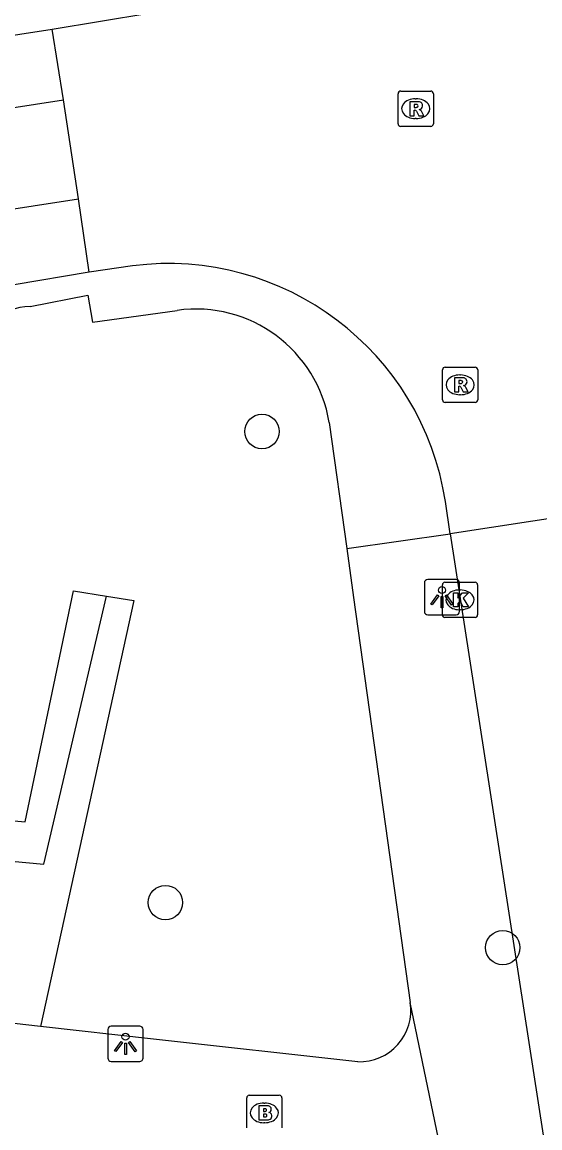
# Model space of a CAD drawing. Extents: x 162026 to 163499, y 387297 to 388169.
# Drawn here: x 162653.22 to 162667.92, y 387538.77 to 387570.15 of the extents above; entities that cross this region are included whole.
import ezdxf

# ---------------------------------------------------------------- set-up
doc = ezdxf.new("R2010")
doc.units = 0
for name, color, linetype in [('IMGEO_Boom', 7, 'Continuous'), ('IMGEO_Brandkraan', 7, 'Continuous'), ('IMGEO_Groenvoorziening', 7, 'Continuous'), ('IMGEO_Haag', 7, 'Continuous'), ('IMGEO_Kolk', 7, 'Continuous'), ('IMGEO_Lichtpunt', 7, 'Continuous'), ('IMGEO_Rijbaan_lokaal_gesloten', 7, 'Continuous'), ('IMGEO_Rijbaan_lokaal_open', 7, 'Continuous'), ('IMGEO_Rioolput', 7, 'Continuous'), ('IMGEO_Voetpad_open', 7, 'Continuous')]:
    doc.layers.add(name, color=color, linetype=linetype)

msp = doc.modelspace()

# ---------------------------------------------------------------- linework, layer by layer
at = {"layer": 'IMGEO_Boom'}
for centre in [(162660.03, 387558.533), (162657.288, 387545.165), (162666.867, 387543.887)]:
    msp.add_circle(centre, 0.489, dxfattribs=at)
at = {"layer": 'IMGEO_Brandkraan'}
for p, q in [((162659.596, 387538.773), (162659.596, 387539.625)), ((162659.671, 387539.699), (162660.523, 387539.699)), ((162660.084, 387539.479), (162660.109, 387539.479)), ((162660.597, 387539.625), (162660.597, 387538.773)), ((162660.107, 387538.919), (162660.082, 387538.919))]:
    msp.add_line(p, q, dxfattribs=at)
for points in [[(162659.596, 387538.773), (162659.596, 387539.625)], [(162659.671, 387539.699), (162660.523, 387539.699)], [(162659.944, 387539.399), (162659.944, 387538.999), (162660.157, 387538.999)], [(162660.175, 387539.399), (162659.944, 387539.399)], [(162660.597, 387539.625), (162660.597, 387538.773)], [(162660.123, 387539.318), (162660.069, 387539.318), (162660.069, 387539.242)], [(162660.069, 387539.242), (162660.122, 387539.242)], [(162660.131, 387539.166), (162660.069, 387539.166), (162660.069, 387539.085)], [(162660.069, 387539.085), (162660.131, 387539.085)]]:
    msp.add_lwpolyline(points, dxfattribs=at)
for centre, radius, start, end in [((162659.673, 387539.623), 0.0765, 91.552, 178.448), ((162659.673, 387539.623), 0.0765, 91.552, 178.448), ((162660.179, 387539.254), 0.145, 59.4692, 91.5367), ((162660.521, 387539.623), 0.0765, 1.552, 88.448), ((162660.521, 387539.623), 0.0765, 1.552, 88.448), ((162660.124, 387539.28), 0.0379, 267.8285, 90.9355), ((162660.132, 387539.125), 0.0404, 269.8759, 90.5077), ((162660.204, 387539.301), 0.0922, 285.5137, 58.1501), ((162660.209, 387539.109), 0.105, 301.3115, 78.989), ((162660.163, 387539.25), 0.251, 268.6676, 293.5347)]:
    msp.add_arc(centre, radius, start, end, dxfattribs=at)
for centre, major_axis, ratio, start_param, end_param in [((162660.083, 387539.199), (-0.387, 0.002), 0.722429, 4.712389, 7.853982), ((162660.108, 387539.199), (-0.39, 0.002), 0.717154, 1.570796, 4.712389)]:
    msp.add_ellipse(centre, major_axis=major_axis, ratio=ratio, start_param=start_param, end_param=end_param, dxfattribs=at)
at = {"layer": 'IMGEO_Groenvoorziening'}
msp.add_lwpolyline([(162655.612, 387553.86), (162656.392, 387553.733), (162653.744, 387541.653)], dxfattribs=at)
at = {"layer": 'IMGEO_Haag'}
for points in [[(162625.82, 387552.243), (162637.662, 387554.173), (162638.465, 387548.795), (162653.309, 387547.455), (162654.68, 387554.012), (162655.612, 387553.86)], [(162638.633, 387547.668), (162653.834, 387546.257), (162655.612, 387553.86)]]:
    msp.add_lwpolyline(points, dxfattribs=at)
at = {"layer": 'IMGEO_Kolk'}
for p, q in [((162665.152, 387553.33), (162665.152, 387554.182)), ((162665.227, 387554.256), (162666.079, 387554.256)), ((162666.153, 387554.182), (162666.153, 387553.33)), ((162665.64, 387554.036), (162665.665, 387554.036)), ((162666.079, 387553.256), (162665.227, 387553.256)), ((162665.663, 387553.476), (162665.638, 387553.476))]:
    msp.add_line(p, q, dxfattribs=at)
for points in [[(162665.152, 387553.33), (162665.152, 387554.182)], [(162665.227, 387554.256), (162666.079, 387554.256)], [(162666.153, 387554.182), (162666.153, 387553.33)], [(162665.473, 387553.956), (162665.596, 387553.956), (162665.596, 387553.805), (162665.726, 387553.956), (162665.89, 387553.956), (162665.744, 387553.805), (162665.897, 387553.556), (162665.745, 387553.556), (162665.66, 387553.72), (162665.596, 387553.653), (162665.596, 387553.556), (162665.473, 387553.556), (162665.473, 387553.956)], [(162666.079, 387553.256), (162665.227, 387553.256)]]:
    msp.add_lwpolyline(points, dxfattribs=at)
for centre, start, end in [((162665.229, 387554.18), 91.552, 178.448), ((162665.229, 387554.18), 91.552, 178.448), ((162666.077, 387554.18), 1.552, 88.448), ((162666.077, 387554.18), 1.552, 88.448), ((162665.229, 387553.332), 181.552, 268.448), ((162665.229, 387553.332), 181.552, 268.448), ((162666.077, 387553.332), 271.552, 358.448), ((162666.077, 387553.332), 271.552, 358.448)]:
    msp.add_arc(centre, 0.0765, start, end, dxfattribs=at)
for centre, major_axis, ratio, start_param, end_param in [((162665.639, 387553.756), (-0.387, 0.002), 0.722429, 4.712389, 7.853982), ((162665.664, 387553.756), (-0.39, 0.002), 0.717154, 1.570796, 4.712389)]:
    msp.add_ellipse(centre, major_axis=major_axis, ratio=ratio, start_param=start_param, end_param=end_param, dxfattribs=at)
at = {"layer": 'IMGEO_Lichtpunt'}
for p, q in [((162664.642, 387554.236), (162664.642, 387553.429)), ((162664.642, 387554.236), (162664.642, 387553.429)), ((162665.544, 387554.331), (162664.736, 387554.331)), ((162665.544, 387554.331), (162664.736, 387554.331)), ((162665.638, 387553.429), (162665.638, 387554.236)), ((162665.638, 387553.429), (162665.638, 387554.236)), ((162664.736, 387553.335), (162665.544, 387553.335)), ((162664.736, 387553.335), (162665.544, 387553.335)), ((162656.558, 387541.657), (162655.75, 387541.657)), ((162656.558, 387541.657), (162655.75, 387541.657)), ((162655.656, 387541.562), (162655.656, 387540.755)), ((162655.656, 387541.562), (162655.656, 387540.755)), ((162656.652, 387540.755), (162656.652, 387541.562)), ((162656.652, 387540.755), (162656.652, 387541.562)), ((162655.75, 387540.661), (162656.558, 387540.661)), ((162655.75, 387540.661), (162656.558, 387540.661))]:
    msp.add_line(p, q, dxfattribs=at)
for points in [[(162665.016, 387553.9), (162665.055, 387553.872), (162664.867, 387553.61), (162664.829, 387553.637), (162665.016, 387553.9)], [(162665.118, 387553.852), (162665.165, 387553.852), (162665.165, 387553.53), (162665.118, 387553.53), (162665.118, 387553.852)], [(162665.228, 387553.872), (162665.266, 387553.899), (162665.453, 387553.637), (162665.414, 387553.609), (162665.228, 387553.872)], [(162656.03, 387541.226), (162656.069, 387541.198), (162655.881, 387540.936), (162655.843, 387540.963), (162656.03, 387541.226)], [(162656.132, 387541.178), (162656.179, 387541.178), (162656.179, 387540.856), (162656.132, 387540.856), (162656.132, 387541.178)], [(162656.242, 387541.198), (162656.28, 387541.225), (162656.467, 387540.963), (162656.428, 387540.935), (162656.242, 387541.198)]]:
    msp.add_lwpolyline(points, dxfattribs=at)
for centre in [(162665.141, 387554.034), (162656.155, 387541.36)]:
    msp.add_circle(centre, 0.0994, dxfattribs=at)
for centre, start, end in [((162664.736, 387554.236), 90, 180), ((162664.736, 387554.236), 90, 180), ((162665.544, 387554.236), 0, 90), ((162665.544, 387554.236), 0, 90), ((162664.736, 387553.429), 180, 270), ((162664.736, 387553.429), 180, 270), ((162665.544, 387553.429), 270, 0), ((162665.544, 387553.429), 270, 360), ((162655.75, 387541.562), 90, 180), ((162655.75, 387541.562), 90, 180), ((162656.558, 387541.562), 0, 90), ((162656.558, 387541.562), 0, 90), ((162655.75, 387540.755), 180, 270), ((162655.75, 387540.755), 180, 270), ((162656.558, 387540.755), 270, 0), ((162656.558, 387540.755), 270, 360)]:
    msp.add_arc(centre, 0.0946, start, end, dxfattribs=at)
at = {"layer": 'IMGEO_Rijbaan_lokaal_gesloten'}
for points in [[(162533.057, 387551.319), (162538.298, 387552.068), (162654.07, 387569.952)], [(162533.408, 387549.238), (162654.392, 387567.945)], [(162533.858, 387546.47), (162654.819, 387565.133)], [(162655.124, 387563.058), (162652.989, 387562.695)]]:
    msp.add_lwpolyline(points, dxfattribs=at)
at = {"layer": 'IMGEO_Rijbaan_lokaal_open'}
for points in [[(162654.07, 387569.952), (162656.82, 387570.402)], [(162654.392, 387567.945), (162654.07, 387569.952)], [(162654.819, 387565.133), (162654.392, 387567.945)], [(162655.124, 387563.058), (162654.819, 387565.133)], [(162656.356, 387563.234), (162655.124, 387563.058)], [(162672.291, 387556.69), (162665.375, 387555.633)], [(162665.375, 387555.633), (162665.24, 387556.542)], [(162665.375, 387555.633), (162668.152, 387537.647), (162671.29, 387516.433)]]:
    msp.add_lwpolyline(points, dxfattribs=at)
msp.add_arc((162657.362, 387555.327), 7.971, 8.7705, 97.2507, dxfattribs=at)
at = {"layer": 'IMGEO_Rioolput'}
for p, q in [((162663.895, 387567.266), (162663.895, 387568.118)), ((162663.97, 387568.192), (162664.822, 387568.192)), ((162664.383, 387567.972), (162664.408, 387567.972)), ((162664.896, 387568.118), (162664.896, 387567.266)), ((162664.406, 387567.412), (162664.381, 387567.412)), ((162664.822, 387567.192), (162663.97, 387567.192)), ((162665.156, 387559.431), (162665.156, 387560.283)), ((162665.231, 387560.357), (162666.083, 387560.357)), ((162665.644, 387560.137), (162665.669, 387560.137)), ((162666.157, 387560.283), (162666.157, 387559.431)), ((162665.667, 387559.577), (162665.642, 387559.577)), ((162666.083, 387559.357), (162665.231, 387559.357))]:
    msp.add_line(p, q, dxfattribs=at)
for points in [[(162663.895, 387567.266), (162663.895, 387568.118)], [(162663.97, 387568.192), (162664.822, 387568.192)], [(162664.896, 387568.118), (162664.896, 387567.266)], [(162664.484, 387567.89), (162664.232, 387567.892), (162664.232, 387567.492)], [(162664.232, 387567.492), (162664.356, 387567.492), (162664.356, 387567.654), (162664.367, 387567.654)], [(162664.41, 387567.811), (162664.356, 387567.811), (162664.356, 387567.73)], [(162664.356, 387567.73), (162664.408, 387567.73)], [(162664.414, 387567.625), (162664.485, 387567.492), (162664.625, 387567.492), (162664.56, 387567.618)], [(162664.822, 387567.192), (162663.97, 387567.192)], [(162665.156, 387559.431), (162665.156, 387560.283)], [(162665.231, 387560.357), (162666.083, 387560.357)], [(162666.157, 387560.283), (162666.157, 387559.431)], [(162665.745, 387560.055), (162665.493, 387560.057), (162665.493, 387559.657)], [(162665.493, 387559.657), (162665.617, 387559.657), (162665.617, 387559.819), (162665.628, 387559.819)], [(162665.671, 387559.976), (162665.617, 387559.976), (162665.617, 387559.895)], [(162665.617, 387559.895), (162665.669, 387559.895)], [(162665.675, 387559.79), (162665.746, 387559.657), (162665.886, 387559.657), (162665.821, 387559.783)], [(162666.083, 387559.357), (162665.231, 387559.357)]]:
    msp.add_lwpolyline(points, dxfattribs=at)
for centre, radius, start, end in [((162663.972, 387568.116), 0.0765, 91.552, 178.448), ((162663.972, 387568.116), 0.0765, 91.552, 178.448), ((162664.82, 387568.116), 0.0765, 1.552, 88.448), ((162664.82, 387568.116), 0.0765, 1.552, 88.448), ((162664.366, 387567.601), 0.0533, 26.0293, 88.6989), ((162664.392, 387567.919), 0.19, 274.7715, 282.9687), ((162664.416, 387567.715), 0.0964, 77.0061, 93.1865), ((162664.43, 387567.772), 0.0378, 276.6634, 79.6772), ((162664.483, 387567.78), 0.109, 350.3612, 89.416), ((162664.481, 387567.78), 0.112, 277.5842, 350.9817), ((162664.465, 387567.565), 0.108, 29.5134, 73.7905), ((162663.972, 387567.268), 0.0765, 181.552, 268.448), ((162663.972, 387567.268), 0.0765, 181.552, 268.448), ((162664.82, 387567.268), 0.0765, 271.552, 358.448), ((162664.82, 387567.268), 0.0765, 271.552, 358.448), ((162665.233, 387560.281), 0.0765, 91.552, 178.448), ((162665.233, 387560.281), 0.0765, 91.552, 178.448), ((162666.081, 387560.281), 0.0765, 1.552, 88.448), ((162666.081, 387560.281), 0.0765, 1.552, 88.448), ((162665.627, 387559.766), 0.0533, 26.0293, 88.6989), ((162665.653, 387560.084), 0.19, 274.7715, 282.9687), ((162665.677, 387559.88), 0.0964, 77.0061, 93.1865), ((162665.691, 387559.937), 0.0378, 276.6634, 79.6772), ((162665.744, 387559.945), 0.109, 350.3612, 89.416), ((162665.742, 387559.945), 0.112, 277.5842, 350.9817), ((162665.726, 387559.73), 0.108, 29.5134, 73.7905), ((162665.233, 387559.433), 0.0765, 181.552, 268.448), ((162665.233, 387559.433), 0.0765, 181.552, 268.448), ((162666.081, 387559.433), 0.0765, 271.552, 358.448), ((162666.081, 387559.433), 0.0765, 271.552, 358.448)]:
    msp.add_arc(centre, radius, start, end, dxfattribs=at)
for centre, major_axis, ratio, start_param, end_param in [((162664.382, 387567.692), (-0.387, 0.002), 0.722429, 4.712389, 7.853982), ((162664.407, 387567.692), (-0.39, 0.002), 0.717154, 1.570796, 4.712389), ((162665.643, 387559.857), (-0.387, 0.002), 0.722429, 4.712389, 7.853982), ((162665.668, 387559.857), (-0.39, 0.002), 0.717154, 1.570796, 4.712389)]:
    msp.add_ellipse(centre, major_axis=major_axis, ratio=ratio, start_param=start_param, end_param=end_param, dxfattribs=at)
at = {"layer": 'IMGEO_Voetpad_open'}
for points in [[(162653.449, 387562.078), (162655.086, 387562.398), (162655.214, 387561.631), (162657.623, 387561.97)], [(162661.939, 387558.787), (162662.439, 387555.211)], [(162662.439, 387555.211), (162665.375, 387555.633)], [(162662.439, 387555.211), (162662.633, 387553.827), (162664.24, 387542.329)], [(162653.744, 387541.653), (162639.286, 387543.293)], [(162665.487, 387536.324), (162664.24, 387542.329)], [(162662.754, 387540.65), (162656.951, 387541.289), (162653.744, 387541.653)]]:
    msp.add_lwpolyline(points, dxfattribs=at)
for centre, radius, start, end in [((162653.404, 387560.824), 1.255, 87.9453, 141.5129), ((162658.151, 387558.169), 3.838, 9.2695, 97.9138), ((162662.799, 387542.107), 1.458, 268.2173, 8.7618)]:
    msp.add_arc(centre, radius, start, end, dxfattribs=at)

doc.saveas('drawing.dxf')
